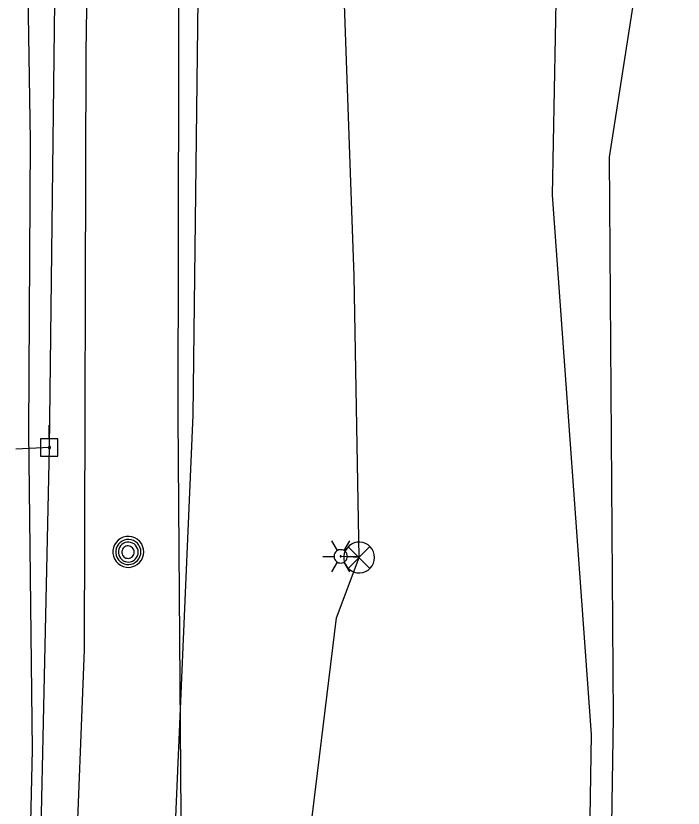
# Model space of a CAD drawing. Extents: x 600849 to 606371, y 330010 to 403088.
# Drawn here: x 602004.2 to 602146.7, y 361953.8 to 362123 of the extents above; entities that cross this region are included whole.
import ezdxf

# ---------------------------------------------------------------- set-up
doc = ezdxf.new("R2010")
doc.units = 0
for name, color, linetype in [('E_LTG', 7, 'Continuous'), ('E_SIG', 7, 'Continuous'), ('E_UTL_E_UG', 7, 'Continuous'), ('E_UTL_EPowerPole', 7, 'Continuous'), ('E_UTL_FO_UG', 7, 'Continuous'), ('E_UTL_G_UG', 7, 'Continuous'), ('E_UTL_MH', 7, 'Continuous'), ('E_UTL_Overhead', 7, 'Continuous'), ('E_UTL_T_UG', 7, 'Continuous'), ('E_UTL_W_UG', 7, 'Continuous')]:
    doc.layers.add(name, color=color, linetype=linetype)

msp = doc.modelspace()

# ---------------------------------------------------------------- linework, layer by layer
at = {"layer": 'E_LTG'}
for points in [[(602072.89, 362008.82), (602071.7, 362010.88)], [(602074.32, 362008.82), (602075.51, 362010.88)], [(602075.03, 362007.58), (602075.01, 362007.86), (602074.93, 362008.12), (602074.8, 362008.36), (602074.64, 362008.57), (602074.43, 362008.75), (602074.2, 362008.88), (602073.94, 362008.97), (602073.67, 362009.01), (602073.4, 362009), (602073.14, 362008.94), (602072.89, 362008.82), (602072.67, 362008.66), (602072.48, 362008.47), (602072.33, 362008.24), (602072.23, 362007.99), (602072.18, 362007.72), (602072.18, 362007.45), (602072.23, 362007.18), (602072.33, 362006.93), (602072.48, 362006.7), (602072.67, 362006.51), (602072.89, 362006.35), (602073.14, 362006.23), (602073.4, 362006.17), (602073.67, 362006.16), (602073.94, 362006.2), (602074.2, 362006.29), (602074.43, 362006.42), (602074.64, 362006.6), (602074.8, 362006.81), (602074.93, 362007.05), (602075.01, 362007.31), (602075.03, 362007.58)], [(602075.03, 362007.58), (602075.01, 362007.86), (602074.93, 362008.12), (602074.8, 362008.36), (602074.64, 362008.57), (602074.43, 362008.75), (602074.2, 362008.88), (602073.94, 362008.97), (602073.67, 362009.01), (602073.4, 362009), (602073.14, 362008.94), (602072.89, 362008.82), (602072.67, 362008.66), (602072.48, 362008.47), (602072.33, 362008.24), (602072.23, 362007.99), (602072.18, 362007.72), (602072.18, 362007.45), (602072.23, 362007.18), (602072.33, 362006.93), (602072.48, 362006.7), (602072.67, 362006.51), (602072.89, 362006.35), (602073.14, 362006.23), (602073.4, 362006.17), (602073.67, 362006.16), (602073.94, 362006.2), (602074.2, 362006.29), (602074.43, 362006.42), (602074.64, 362006.6), (602074.8, 362006.81), (602074.93, 362007.05), (602075.01, 362007.31), (602075.03, 362007.58)], [(602075.03, 362007.58), (602075.01, 362007.86), (602074.93, 362008.12), (602074.8, 362008.36), (602074.64, 362008.57), (602074.43, 362008.75), (602074.2, 362008.88), (602073.94, 362008.97), (602073.67, 362009.01), (602073.4, 362009), (602073.14, 362008.94), (602072.89, 362008.82), (602072.67, 362008.66), (602072.48, 362008.47), (602072.33, 362008.24), (602072.23, 362007.99), (602072.18, 362007.72), (602072.18, 362007.45), (602072.23, 362007.18), (602072.33, 362006.93), (602072.48, 362006.7), (602072.67, 362006.51), (602072.89, 362006.35), (602073.14, 362006.23), (602073.4, 362006.17), (602073.67, 362006.16), (602073.94, 362006.2), (602074.2, 362006.29), (602074.43, 362006.42), (602074.64, 362006.6), (602074.8, 362006.81), (602074.93, 362007.05), (602075.01, 362007.31), (602075.03, 362007.58)], [(602069.79, 362007.58), (602072.17, 362007.58)], [(602073.72, 362007.58), (602073.72, 362007.61), (602073.71, 362007.63), (602073.7, 362007.65), (602073.69, 362007.67), (602073.67, 362007.68), (602073.65, 362007.69), (602073.63, 362007.7), (602073.61, 362007.7), (602073.59, 362007.7), (602073.56, 362007.7), (602073.54, 362007.69), (602073.52, 362007.67), (602073.51, 362007.66), (602073.5, 362007.64), (602073.49, 362007.62), (602073.48, 362007.6), (602073.48, 362007.57), (602073.49, 362007.55), (602073.5, 362007.53), (602073.51, 362007.51), (602073.52, 362007.49), (602073.54, 362007.48), (602073.56, 362007.47), (602073.59, 362007.47), (602073.61, 362007.47), (602073.63, 362007.47), (602073.65, 362007.48), (602073.67, 362007.49), (602073.69, 362007.5), (602073.7, 362007.52), (602073.71, 362007.54), (602073.72, 362007.56), (602073.72, 362007.58)], [(602075.03, 362007.58), (602077.41, 362007.58)], [(602071.7, 362004.28), (602072.89, 362006.35)], [(602075.51, 362004.28), (602074.32, 362006.35)]]:
    msp.add_lwpolyline(points, dxfattribs=at)
at = {"layer": 'E_SIG'}
for points in [[(602080.83, 362007.32), (602080.77, 362007.95), (602080.59, 362008.55), (602080.31, 362009.11), (602079.92, 362009.6), (602079.44, 362010.01), (602078.9, 362010.33), (602078.31, 362010.53), (602077.69, 362010.62), (602077.06, 362010.59), (602076.45, 362010.44), (602075.88, 362010.18), (602075.37, 362009.82), (602074.94, 362009.36), (602074.6, 362008.84), (602074.36, 362008.25), (602074.24, 362007.64), (602074.24, 362007.01), (602074.36, 362006.39), (602074.6, 362005.81), (602074.94, 362005.28), (602075.37, 362004.83), (602075.88, 362004.47), (602076.45, 362004.21), (602077.06, 362004.06), (602077.69, 362004.03), (602078.31, 362004.12), (602078.9, 362004.32), (602079.44, 362004.64), (602079.92, 362005.05), (602080.31, 362005.54), (602080.59, 362006.1), (602080.77, 362006.7), (602080.83, 362007.32)], [(602079.79, 362009.66), (602075.18, 362005)], [(602075.18, 362009.61), (602079.83, 362004.96)]]:
    msp.add_lwpolyline(points, dxfattribs=at)
at = {"layer": 'E_UTL_E_UG'}
for points in [[(602127.16, 361969.58), (602118.86, 362084.69), (602120.78, 362185.95), (602122.24, 362258.58), (602123.84, 362368.46), (602125.59, 362450.35), (602124.93, 362550.41), (602127.73, 362610.78), (602126.17, 362644.72), (602128.54, 362722.37), (602129.66, 362860.25), (602130.66, 362957.55), (602132.2, 363238.39)], [(602062.48, 361485.68), (602062.16, 361507.89), (602064.66, 361578.38), (602067.1, 361641.15), (602067.88, 361650.69), (602067.62, 361688.83), (602064.04, 361778.17), (602064.63, 361825.6), (602065.94, 361833.91), (602063.03, 361915.35), (602072.7, 361994.47), (602077.53, 362007.32), (602076.49, 362067.39), (602073.78, 362143.56), (602073, 362151.65), (602062.88, 362189.43)], [(602011.4, 362030.82), (602004.22, 362030.45)], [(602077.53, 362007.32), (602073.6, 362007.58)], [(602068.13, 360841.44), (602067.56, 360880.44), (602075.76, 360914.78), (602077.7, 360933.5), (602114.89, 361015.17), (602118.17, 361049.76), (602118.82, 361111.11), (602117.54, 361162.6), (602119.43, 361263.83), (602120.19, 361349.73), (602119.25, 361408.97), (602119.05, 361505.88), (602120.42, 361552.12), (602122.39, 361644.52), (602122.74, 361695.85), (602127.16, 361969.58)]]:
    msp.add_lwpolyline(points, dxfattribs=at)
at = {"layer": 'E_UTL_EPowerPole'}
for points in [[(602011.36, 362032.66), (602011.36, 362035.57)], [(602013.21, 362032.66), (602009.52, 362032.66)], [(602009.52, 362032.66), (602009.52, 362028.97)], [(602013.21, 362028.97), (602013.21, 362032.66)], [(602011.64, 362030.82), (602011.63, 362030.86), (602011.62, 362030.91), (602011.6, 362030.95), (602011.57, 362030.98), (602011.54, 362031.01), (602011.5, 362031.03), (602011.45, 362031.05), (602011.41, 362031.06), (602011.36, 362031.05), (602011.32, 362031.04), (602011.28, 362031.02), (602011.24, 362031), (602011.21, 362030.97), (602011.19, 362030.93), (602011.17, 362030.88), (602011.16, 362030.84), (602011.16, 362030.8), (602011.17, 362030.75), (602011.19, 362030.71), (602011.21, 362030.67), (602011.24, 362030.64), (602011.28, 362030.61), (602011.32, 362030.59), (602011.36, 362030.58), (602011.41, 362030.58), (602011.45, 362030.59), (602011.5, 362030.6), (602011.54, 362030.62), (602011.57, 362030.65), (602011.6, 362030.69), (602011.62, 362030.73), (602011.63, 362030.77), (602011.64, 362030.82)], [(602009.52, 362028.97), (602013.21, 362028.97)]]:
    msp.add_lwpolyline(points, dxfattribs=at)
at = {"layer": 'E_UTL_FO_UG'}
msp.add_lwpolyline([(602129.93, 361705.1), (602130.43, 361715.91), (602131.89, 361767.26), (602128.83, 361800.76), (602130.41, 361881.34), (602131.82, 361973.24), (602130.99, 362092.78), (602137.78, 362136.22), (602146.73, 362146.79), (602142.6, 362167.04), (602127.18, 362162.71), (602122.34, 362160.91), (602112.01, 362162.6), (602081.71, 362180.28), (602058.51, 362202.5), (602043.23, 362212.17)], dxfattribs=at)
at = {"layer": 'E_UTL_G_UG'}
msp.add_lwpolyline([(602006.19, 361898.25), (602007.8, 361966.28), (602006.99, 362034.08), (602007.38, 362096.36), (602006.23, 362168.05), (602009.29, 362218.56), (602016.32, 362228.29), (602017.54, 362278.74), (602017.69, 362337.76), (602017.76, 362401.91), (602017.91, 362417.63), (602019.15, 362534.49), (602010.83, 362544.4)], dxfattribs=at)
at = {"layer": 'E_UTL_MH'}
for points in [[(602031.54, 362008.53), (602031.48, 362009.15), (602031.3, 362009.75), (602031.02, 362010.31), (602030.63, 362010.81), (602030.15, 362011.22), (602029.61, 362011.53), (602029.02, 362011.74), (602028.4, 362011.82), (602027.77, 362011.79), (602027.16, 362011.65), (602026.59, 362011.39), (602026.08, 362011.02), (602025.65, 362010.57), (602025.31, 362010.04), (602025.07, 362009.46), (602024.96, 362008.84), (602024.96, 362008.21), (602025.07, 362007.6), (602025.31, 362007.02), (602025.65, 362006.49), (602026.08, 362006.03), (602026.59, 362005.67), (602027.16, 362005.41), (602027.77, 362005.26), (602028.4, 362005.23), (602029.02, 362005.32), (602029.61, 362005.53), (602030.15, 362005.84), (602030.63, 362006.25), (602031.02, 362006.74), (602031.3, 362007.3), (602031.48, 362007.9), (602031.54, 362008.53)], [(602030.93, 362008.52), (602030.88, 362009.03), (602030.73, 362009.52), (602030.5, 362009.97), (602030.19, 362010.37), (602029.8, 362010.7), (602029.36, 362010.96), (602028.88, 362011.13), (602028.38, 362011.2), (602027.87, 362011.17), (602027.37, 362011.05), (602026.91, 362010.84), (602026.5, 362010.55), (602026.14, 362010.18), (602025.87, 362009.75), (602025.68, 362009.28), (602025.58, 362008.78), (602025.58, 362008.27), (602025.68, 362007.77), (602025.87, 362007.3), (602026.14, 362006.87), (602026.5, 362006.5), (602026.91, 362006.21), (602027.37, 362005.99), (602027.87, 362005.87), (602028.38, 362005.85), (602028.88, 362005.92), (602029.36, 362006.09), (602029.8, 362006.34), (602030.19, 362006.68), (602030.5, 362007.08), (602030.73, 362007.53), (602030.88, 362008.02), (602030.93, 362008.52)], [(602030.36, 362008.5), (602030.32, 362008.9), (602030.21, 362009.29), (602030.02, 362009.65), (602029.77, 362009.96), (602029.47, 362010.23), (602029.12, 362010.43), (602028.74, 362010.56), (602028.33, 362010.62), (602027.93, 362010.6), (602027.54, 362010.51), (602027.17, 362010.34), (602026.84, 362010.1), (602026.56, 362009.81), (602026.34, 362009.47), (602026.19, 362009.09), (602026.11, 362008.7), (602026.11, 362008.29), (602026.19, 362007.9), (602026.34, 362007.52), (602026.56, 362007.18), (602026.84, 362006.89), (602027.17, 362006.65), (602027.54, 362006.48), (602027.93, 362006.39), (602028.33, 362006.37), (602028.74, 362006.43), (602029.12, 362006.56), (602029.47, 362006.76), (602029.77, 362007.03), (602030.02, 362007.34), (602030.21, 362007.7), (602030.32, 362008.09), (602030.36, 362008.5)], [(602029.51, 362008.48), (602029.48, 362008.73), (602029.41, 362008.97), (602029.3, 362009.2), (602029.14, 362009.4), (602028.95, 362009.56), (602028.73, 362009.69), (602028.49, 362009.77), (602028.24, 362009.81), (602027.99, 362009.8), (602027.74, 362009.74), (602027.51, 362009.63), (602027.3, 362009.49), (602027.13, 362009.3), (602026.99, 362009.09), (602026.9, 362008.86), (602026.85, 362008.61), (602026.85, 362008.35), (602026.9, 362008.1), (602026.99, 362007.87), (602027.13, 362007.66), (602027.3, 362007.47), (602027.51, 362007.33), (602027.74, 362007.22), (602027.99, 362007.16), (602028.24, 362007.15), (602028.49, 362007.19), (602028.73, 362007.27), (602028.95, 362007.39), (602029.14, 362007.56), (602029.3, 362007.76), (602029.41, 362007.98), (602029.48, 362008.23), (602029.51, 362008.48)]]:
    msp.add_lwpolyline(points, dxfattribs=at)
at = {"layer": 'E_UTL_Overhead'}
msp.add_lwpolyline([(602006.07, 361225.37), (602007.31, 361412.08), (602007.49, 361460.34), (602006.99, 361560.97), (602010.23, 361723.79), (602008.35, 361890.76), (602011.4, 362030.82), (602013.06, 362167.76), (602014.17, 362338.59), (602014.48, 362518.11), (602015.76, 362635.51)], dxfattribs=at)
at = {"layer": 'E_UTL_T_UG'}
for points in [[(602029, 361187.95), (602030.09, 361332.68), (602030.32, 361479.32), (602031.6, 361623.57), (602034.81, 361758.94), (602039.97, 361895.46), (602038.92, 362037.46), (602039.07, 362150.46), (602039.52, 362213.37), (602040.11, 362261.56), (602042.13, 362282.82), (602042.8, 362315.54), (602044.04, 362453.27), (602044.88, 362483.99), (602046.05, 362603.33), (602046.4, 362728.45), (602052.99, 362867.92), (602054.63, 363014.99), (602055.87, 363161.76), (602058.26, 363302.99), (602058.58, 363452.58), (602055.9, 363653.18), (602056.25, 363696.56), (602056.95, 363843.75)], [(602033, 361121.75), (602032.79, 361187.88), (602033.62, 361332.64), (602033.98, 361479.23), (602035.32, 361623.54), (602038.86, 361758.93), (602035.97, 361895.82), (602042.1, 362037.76), (602043.44, 362150.33), (602043.23, 362212.17), (602043.52, 362261.21), (602042.13, 362282.82)]]:
    msp.add_lwpolyline(points, dxfattribs=at)
at = {"layer": 'E_UTL_W_UG'}
msp.add_lwpolyline([(602016.98, 361938.65), (602018.86, 361987.61), (602019.27, 362115.15), (602019.89, 362157.56), (602019.84, 362183.66), (602023.24, 362292.42), (602024.62, 362414.61), (602024.75, 362534.97), (602022.93, 362612.44)], dxfattribs=at)

doc.saveas('drawing.dxf')
